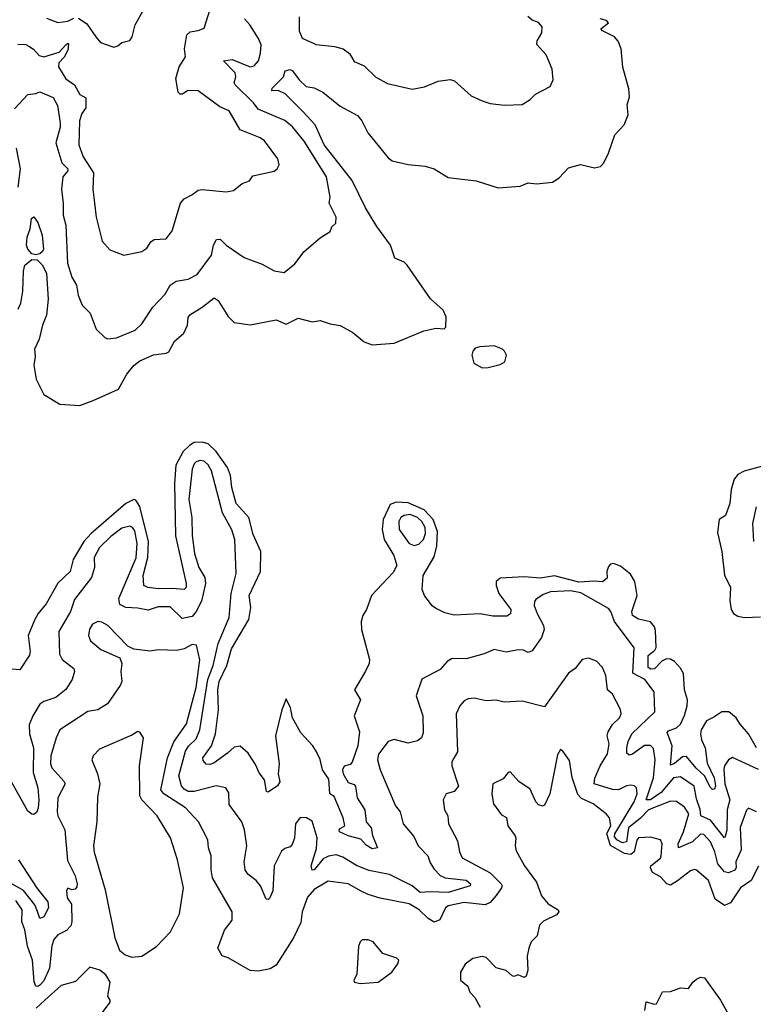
# Model space of a CAD drawing. Extents: x 1245515 to 1420776, y 606314 to 671314.
# Tile 379 of 385: x 1405564 to 1409229, y 650784 to 655700. Entities that reach past the tile are written whole.
import ezdxf

# ---------------------------------------------------------------- set-up
doc = ezdxf.new("R2010")
doc.units = 0

msp = doc.modelspace()

# ---------------------------------------------------------------- linework, layer by layer
at = {"layer": '0CON10XD'}
for points in [[(1405555, 655578.2), (1405595, 655576.6), (1405608.9, 655568.9), (1405633, 655553), (1405661.4, 655521.4), (1405685, 655514.6), (1405761.5, 655538.5), (1405795, 655575.3), (1405805, 655582.7), (1405808.2, 655578.2), (1405805, 655548.5), (1405786.8, 655513.2), (1405759.8, 655485), (1405757.9, 655465), (1405795, 655404.6), (1405837.5, 655375), (1405865, 655327.5), (1405895, 655310), (1405895, 655260), (1405875, 655232.5), (1405863.1, 655195), (1405859.7, 655075), (1405880.8, 655015), (1405933.4, 654935), (1405929.5, 654855), (1405945.7, 654715), (1405975.7, 654595), (1406015, 654550.8), (1406085, 654524), (1406175, 654543.1), (1406199.8, 654560.2), (1406218.9, 654591.1), (1406235, 654602.5), (1406295, 654605.8), (1406325, 654646.7), (1406366.7, 654785), (1406385, 654805.6), (1406424.6, 654825.4), (1406455, 654848.9), (1406475, 654852.5), (1406595, 654841.4), (1406632.3, 654847.7), (1406675, 654883.3), (1406712.5, 654895), (1406729.3, 654920.7), (1406835, 654943.3), (1406850, 654955), (1406860, 654975), (1406853.3, 655005), (1406787.1, 655095), (1406765, 655111.1), (1406665, 655150.8), (1406610, 655245), (1406564.6, 655264.6), (1406455, 655345.8), (1406405, 655346.4), (1406375, 655328.8), (1406365, 655329.1), (1406355, 655339.2), (1406343.8, 655406.2), (1406360, 655465), (1406391.8, 655515), (1406387.3, 655555), (1406398.5, 655625), (1406415, 655639.1), (1406455, 655645.7), (1406485, 655658.8), (1406516.3, 655753.7)], [(1405857.8, 655707.8), (1405899.8, 655679.8), (1405944.4, 655614.4), (1405967.3, 655587.3), (1406035, 655563.8), (1406055, 655570), (1406075, 655586.2), (1406115, 655596.7), (1406125.7, 655614.3), (1406141.2, 655675), (1406186.2, 655755)], [(1405537.5, 655255), (1405605, 655327.1), (1405645, 655331.5), (1405665, 655340), (1405731.4, 655311.4), (1405752.7, 655272.7), (1405766.5, 655185), (1405766.2, 655163.8), (1405744.7, 655085), (1405775.3, 654985), (1405804.6, 654955), (1405804.6, 654945), (1405779.7, 654915), (1405772.5, 654855), (1405782, 654782), (1405781.4, 654725), (1405794.1, 654675), (1405803.1, 654485), (1405824.5, 654415), (1405847.9, 654375), (1405856.9, 654325), (1405875.6, 654275), (1405915.5, 654235.5), (1405946, 654155), (1405991.2, 654111.2), (1406005, 654106.2), (1406048.3, 654111.7), (1406140.5, 654149.5), (1406175, 654181.2), (1406229.2, 654265), (1406290.3, 654329.7), (1406315, 654375.6), (1406345.4, 654394.6), (1406405, 654404.1), (1406451.2, 654428.8), (1406522.5, 654525), (1406532.7, 654575), (1406547.1, 654602.9), (1406565, 654604.2), (1406595, 654574.3), (1406685, 654512.9), (1406775, 654480), (1406835, 654446.7), (1406885, 654438.8), (1406938.3, 654481.7), (1406985, 654542.5), (1407065, 654610.8), (1407115, 654643.3), (1407124.2, 654665.8), (1407143.8, 654685), (1407145.8, 654714.2), (1407110, 654785), (1407115.8, 654815), (1407096.2, 654915), (1406985, 655093.2), (1406926.5, 655165), (1406887.9, 655197.9), (1406755, 655253.9), (1406731.6, 655285), (1406640.4, 655375), (1406635.9, 655385), (1406643.1, 655415), (1406640.3, 655435), (1406582, 655495), (1406625, 655501.8), (1406715, 655465.5), (1406735, 655469.4), (1406756.4, 655495), (1406766.9, 655533.1), (1406770.4, 655575), (1406756.8, 655606.8), (1406713.8, 655675), (1406687.5, 655705)], [(1405555.8, 654255), (1405568.9, 654285), (1405580.3, 654345), (1405583.7, 654445), (1405590.4, 654475), (1405625, 654503.3), (1405651.1, 654501.1), (1405676.7, 654476.7), (1405697.5, 654435), (1405706.2, 654305), (1405697.3, 654225), (1405677.7, 654175), (1405661.3, 654105), (1405638.2, 654055), (1405640.7, 654019.3), (1405634.4, 653975), (1405647.1, 653905), (1405685, 653828.8), (1405765, 653780.8), (1405865, 653774.7), (1405930.4, 653799.6), (1406057.5, 653855), (1406099.8, 653930.2), (1406135, 653973.9), (1406163.6, 653996.4), (1406232.9, 654027.1), (1406295.5, 654034.5), (1406308.5, 654041.5), (1406338.2, 654095), (1406384.7, 654135.3), (1406402.1, 654175), (1406406.2, 654213.8), (1406413.3, 654226.7), (1406475.3, 654264.7), (1406535, 654311.1), (1406555, 654298.6), (1406605, 654219.2), (1406635, 654188.6), (1406715, 654177.1), (1406845, 654201.1), (1406895, 654180.5), (1406955, 654210.4), (1407025, 654191.4), (1407065, 654198.8), (1407115, 654182), (1407165, 654174.2), (1407228.6, 654138.6), (1407267.4, 654107.4), (1407285, 654092), (1407325, 654076.2), (1407435, 654086), (1407583, 654147), (1407645, 654160), (1407685, 654157.5), (1407692.5, 654165), (1407693.8, 654216.2), (1407680.3, 654250.3), (1407616.1, 654306.1), (1407500, 654475), (1407485, 654489), (1407438.9, 654508.9), (1407415.9, 654575), (1407347.7, 654667.7), (1407291.3, 654761.3), (1407225, 654897.3), (1407085.3, 655075), (1407039.4, 655175), (1406980.5, 655240.5), (1406890.4, 655330.4), (1406855, 655347.5), (1406823.1, 655345), (1406825, 655358.6), (1406881.2, 655415), (1406890.9, 655445), (1406915, 655451.8), (1406927.7, 655445), (1406960.4, 655400.4), (1406995, 655366.9), (1407035, 655359.5), (1407079.2, 655339.2), (1407165, 655268.2), (1407251.5, 655221.5), (1407273.5, 655195), (1407302.5, 655135), (1407405, 655010), (1407425, 654996), (1407505, 654977.5), (1407589.1, 654969.1), (1407635, 654955.8), (1407705, 654912), (1407845, 654896.2), (1407955, 654861.2), (1408065, 654870), (1408104.3, 654885.7), (1408145, 654880.8), (1408225, 654890), (1408259.4, 654910.6), (1408305, 654960), (1408365, 654976.7), (1408435, 654960), (1408465, 654968), (1408482.5, 654985), (1408506.2, 655033.8), (1408536.7, 655125), (1408584, 655175), (1408604, 655225), (1408599.2, 655275), (1408610, 655315), (1408606.9, 655355), (1408577, 655463), (1408569.5, 655555), (1408553.1, 655593.1), (1408535.7, 655615), (1408475.7, 655645), (1408467.5, 655655), (1408505.5, 655685), (1408495, 655697.1), (1408463.8, 655705)], [(1405698.3, 655708.3), (1405755, 655687.1), (1405805, 655693.2), (1405835, 655708.8)], [(1406960.5, 655715), (1406959.7, 655645), (1406975, 655608), (1407045, 655576), (1407137.3, 655567.3), (1407180, 655555), (1407211.2, 655531.2), (1407235, 655492), (1407285, 655470), (1407343.2, 655413.2), (1407401.7, 655381.7), (1407524.1, 655354.1), (1407585.6, 655364.4), (1407655, 655393.1), (1407715, 655402), (1407735.8, 655395.8), (1407819.5, 655319.5), (1407875, 655296), (1407915, 655282), (1407986.1, 655273.9), (1408075, 655276.2), (1408115, 655301.2), (1408141.3, 655328.7), (1408213.9, 655366.1), (1408229.5, 655400.5), (1408224.1, 655454.1), (1408194.2, 655525), (1408147, 655577), (1408149.6, 655595), (1408172.2, 655635), (1408173.8, 655665), (1408155.8, 655685.8), (1408125, 655698), (1408103.3, 655716.7)], [(1405556.2, 654865), (1405567.7, 654955), (1405548.4, 655058.4)], [(1405645, 654525.8), (1405625, 654531.4), (1405604.5, 654555), (1405597.9, 654575), (1405601.3, 654615), (1405615.7, 654655.7), (1405623, 654707), (1405635, 654716.7), (1405655, 654687.5), (1405675.5, 654625), (1405682.2, 654555), (1405677.8, 654542.2), (1405665, 654532), (1405645, 654525.8)], [(1407875, 653962.5), (1407905, 653964.2), (1407965, 653978.8), (1407987.6, 653992.4), (1407995.8, 654025), (1407986.7, 654045), (1407975.7, 654055.7), (1407935, 654072), (1407862.3, 654067.7), (1407839.3, 654060.7), (1407827.5, 654045), (1407823.3, 654025), (1407833.3, 653985), (1407875, 653962.5)], [(1409245.7, 652065), (1409205.1, 652135.1), (1409162.8, 652182.8), (1409143.9, 652215), (1409107.1, 652245), (1409071.5, 652245), (1409031.7, 652218.3), (1408995, 652199.4), (1408968.9, 652155), (1408964.8, 652135), (1408970.5, 652105), (1408989.2, 652065), (1408998.2, 651988.2), (1409033.6, 651915), (1409039.5, 651875), (1409035, 651858.8), (1409025, 651857.1), (1409015, 651866.1), (1408985.5, 651925.5), (1408943.6, 651963.6), (1408895, 652020.6), (1408875, 652019.6), (1408835, 651986.9), (1408815, 651978.8), (1408823.1, 652075), (1408799.1, 652140.9), (1408805, 652148.9), (1408845, 652164.5), (1408865, 652182.5), (1408885.8, 652225.8), (1408898.4, 652275), (1408899.5, 652305), (1408884.7, 652354.7), (1408880, 652435), (1408865, 652462.4), (1408834.8, 652495), (1408815, 652507.3), (1408795, 652509.7), (1408772.6, 652497.4), (1408735, 652458.7), (1408716.7, 652456.7), (1408703.8, 652465), (1408704.4, 652525), (1408737.5, 652552.5), (1408744.1, 652565), (1408739.7, 652649.7), (1408735, 652668.9), (1408715, 652692.9), (1408655, 652707.5), (1408625.9, 652725), (1408622.2, 652745), (1408649.1, 652825), (1408637.8, 652895), (1408615, 652932.3), (1408565, 652971.5), (1408530, 652985), (1408515, 652981.4), (1408505, 652970.8), (1408496.9, 652945), (1408498.9, 652911.1), (1408475, 652892.9), (1408435, 652897), (1408357.5, 652892.5), (1408235, 652924), (1408165, 652912.1), (1408085, 652918.4), (1407965, 652912.5), (1407944.6, 652895.4), (1407943.5, 652875), (1407956.9, 652835), (1408016.8, 652755), (1408016.2, 652733.8), (1407997.9, 652722.1), (1407927.4, 652722.6), (1407865, 652733.1), (1407735, 652726.2), (1407687.9, 652737.9), (1407641.2, 652761.2), (1407624, 652774), (1407586, 652825), (1407574.1, 652855.9), (1407579.2, 652925), (1407635, 653018.9), (1407647.4, 653072.6), (1407651.8, 653145), (1407629.9, 653205), (1407585, 653253.5), (1407505, 653287.4), (1407445, 653291.4), (1407415, 653279), (1407379, 653205), (1407374, 653155), (1407385.2, 653105.2), (1407433.9, 653025), (1407448.9, 652975), (1407430.2, 652939.8), (1407321.4, 652825), (1407296, 652755), (1407278.6, 652725), (1407270.6, 652695), (1407271.5, 652655), (1407311.8, 652505), (1407309.6, 652485), (1407291.9, 652448.1), (1407236.7, 652355), (1407266.7, 652305), (1407235.4, 652225), (1407262, 652145), (1407252.5, 652075), (1407225, 651992.9), (1407215, 651980.5), (1407185, 651973.1), (1407176.2, 651955), (1407180.5, 651935), (1407205, 651891.2), (1407235, 651881.1), (1407241.7, 651871.7), (1407249.5, 651815), (1407287.5, 651755), (1407295.5, 651695), (1407319.1, 651665), (1407326, 651626), (1407350.8, 651565), (1407325, 651560.7), (1407295, 651579.2), (1407268.4, 651608.4), (1407204.4, 651625), (1407162.2, 651645), (1407159.5, 651655), (1407165, 651661.9), (1407187.5, 651675), (1407179.2, 651715), (1407135, 651820.8), (1407114.2, 651834.2), (1407108, 651908), (1407077.5, 651955), (1407065, 652005.7), (1407047.3, 652045), (1407027.9, 652075), (1406969.3, 652139.3), (1406927.5, 652215), (1406917.1, 652265), (1406895, 652310), (1406872.9, 652255), (1406841.8, 652125), (1406860, 651985), (1406854.5, 651935.5), (1406862.8, 651895), (1406851.2, 651875), (1406805, 651842.5), (1406796.2, 651846.2), (1406787.7, 651905), (1406760.4, 651940.4), (1406742, 651982), (1406705, 652038), (1406665, 652073.3), (1406635, 652067.5), (1406602.9, 652037.1), (1406535, 651989.2), (1406515, 651981.1), (1406495, 651983.8), (1406480.9, 652000.9), (1406479.4, 652015), (1406521.4, 652075), (1406541.6, 652135), (1406558, 652255), (1406554.2, 652355), (1406559.8, 652395), (1406598.6, 652475), (1406621.5, 652558.5), (1406708.4, 652705), (1406718.4, 652765), (1406710, 652825), (1406766.7, 652945), (1406768.2, 653045), (1406730.1, 653130.1), (1406708, 653215), (1406644.8, 653285), (1406624.4, 653365), (1406617.5, 653425), (1406602.2, 653465), (1406545, 653544.8), (1406505, 653582.4), (1406475, 653591.3), (1406435, 653588.4), (1406411.7, 653575), (1406380.6, 653545), (1406344.3, 653475.7), (1406336.6, 653385), (1406342.9, 653122.9), (1406395.9, 652885), (1406395.3, 652864.7), (1406386, 652855), (1406325, 652860.8), (1406258.1, 652858.1), (1406204.7, 652864.7), (1406184.4, 652875), (1406181.6, 652925), (1406203.9, 653015), (1406207.1, 653095), (1406165, 653270), (1406145, 653301.6), (1406135, 653305.3), (1406095, 653284.3), (1405921.9, 653135), (1405884, 653095), (1405831.6, 653005), (1405816.8, 652945), (1405755, 652886.5), (1405697, 652783), (1405656.4, 652735), (1405640, 652705), (1405607.1, 652625), (1405617.1, 652545), (1405613.5, 652526.5), (1405565.5, 652454.5), (1405522.5, 652457.5)], [(1409255, 651956.8), (1409125, 652015.6), (1409105, 652004.2), (1409085.5, 651975), (1409082.5, 651957.5), (1409086.5, 651885), (1409112.1, 651805), (1409098.1, 651755), (1409097.3, 651652.7), (1409088.9, 651621.1), (1409085, 651615.8), (1409015, 651703.2), (1408967.6, 651725), (1408963, 651757), (1408945, 651809.4), (1408933.5, 651873.5), (1408865, 651920.5), (1408830.3, 651915), (1408768.3, 651841.7), (1408715, 651804.2), (1408694.1, 651804.1), (1408731, 651915), (1408738.4, 652005), (1408730.6, 652060.6), (1408715.7, 652075.7), (1408685, 652076.7), (1408625, 652032.1), (1408608.3, 652028.3), (1408597.7, 652037.7), (1408596.4, 652065), (1408603.3, 652096.7), (1408622.5, 652135), (1408736.2, 652245), (1408733.5, 652343.5), (1408686.7, 652405), (1408626.8, 652436.8), (1408633.6, 652563.6), (1408534.8, 652694.8), (1408516.9, 652745), (1408505, 652760.5), (1408367.8, 652837.8), (1408315, 652849), (1408215, 652843.3), (1408179.5, 652830.5), (1408142.9, 652805), (1408135.7, 652795), (1408134.6, 652775.4), (1408148.5, 652735), (1408181.5, 652675), (1408183.5, 652655), (1408171.1, 652615), (1408125, 652549.4), (1408105, 652541.4), (1408081.7, 652551.7), (1408055, 652554.5), (1407995, 652542.8), (1407935, 652555.4), (1407885, 652534), (1407795, 652509.3), (1407725, 652510.5), (1407699.2, 652495), (1407663.8, 652455), (1407572.3, 652407.7), (1407544.3, 652325), (1407578.5, 652225), (1407580.3, 652139.7), (1407570.8, 652115), (1407550.9, 652099.1), (1407505, 652087.5), (1407435, 652105.6), (1407405, 652096.2), (1407357.1, 652032.9), (1407351.4, 652005), (1407364.4, 651955), (1407442.2, 651775), (1407465.5, 651745), (1407480, 651685), (1407532.5, 651622.5), (1407554.3, 651575), (1407603.4, 651525), (1407615, 651491.1), (1407635, 651459.1), (1407665, 651427.1), (1407690, 651415), (1407795, 651404.4), (1407816.9, 651385), (1407814.7, 651375.3), (1407705, 651342.2), (1407613.9, 651346.1), (1407565, 651341.5), (1407525, 651375.7), (1407412.2, 651432.2), (1407308.8, 651451.2), (1407246.5, 651476.5), (1407178.1, 651518.1), (1407145, 651530), (1407106.9, 651523.1), (1407080.1, 651509.9), (1407035, 651455.4), (1407025, 651453.1), (1407020.6, 651475), (1407047.3, 651562.7), (1407050.7, 651615), (1407025, 651698.8), (1406997.5, 651715), (1406965, 651717.1), (1406941.6, 651685), (1406937.3, 651615), (1406925, 651581.2), (1406915, 651570), (1406888.3, 651561.7), (1406871.5, 651548.5), (1406835.5, 651475), (1406829.1, 651350.9), (1406814.1, 651315.9), (1406805, 651306.7), (1406795, 651308.8), (1406767.2, 651375), (1406745, 651402.3), (1406703.4, 651433.4), (1406690.4, 651455), (1406686, 651495), (1406698.9, 651575), (1406687.1, 651655), (1406673.1, 651695), (1406611.3, 651781.3), (1406609.2, 651839.2), (1406594, 651864), (1406545, 651875.4), (1406435, 651846.7), (1406405, 651846.2), (1406385, 651858), (1406371.9, 651875), (1406359.4, 651925), (1406391.9, 652048.1), (1406407.2, 652072.8), (1406445, 652109.2), (1406464.4, 652155), (1406503.9, 652405), (1406530.3, 652475), (1406554.9, 652585.1), (1406610, 652715), (1406621, 652835), (1406644.7, 652935), (1406638.3, 653105), (1406623.3, 653153.3), (1406577.3, 653237.3), (1406522.2, 653447.8), (1406505, 653477.1), (1406485, 653495.4), (1406465, 653499.6), (1406445, 653492.7), (1406435, 653483.3), (1406425, 653456.2), (1406409.3, 653305), (1406424.3, 653215), (1406425.2, 653125), (1406437, 653035), (1406458.4, 652965), (1406488.1, 652915), (1406493, 652885), (1406472.3, 652797.7), (1406445, 652744.7), (1406425, 652720), (1406375, 652711), (1406315, 652767.9), (1406255, 652768.6), (1406205, 652751.4), (1406155, 652761.8), (1406094.5, 652764.5), (1406065, 652780.5), (1406060.1, 652810.1), (1406145.9, 653014.1), (1406150.8, 653085), (1406138.9, 653148.9), (1406128, 653165), (1406115, 653171.6), (1406075, 653160.9), (1406019.8, 653120.2), (1405962.3, 653065), (1405936.3, 653015), (1405937.3, 652965), (1405922.6, 652915), (1405837.7, 652805), (1405817.5, 652745), (1405760, 652645), (1405762.2, 652532.2), (1405775.6, 652505.6), (1405835, 652460), (1405837.3, 652445), (1405826.4, 652405), (1405795, 652355.6), (1405745, 652316.5), (1405684.1, 652295.9), (1405665, 652283.1), (1405629.1, 652225), (1405611.4, 652178.6), (1405612.4, 652135), (1405632.3, 652065), (1405631.2, 651941.2), (1405654.6, 651865), (1405660, 651805), (1405656.6, 651763.4), (1405648.2, 651741.8), (1405635, 651732), (1405625, 651732.5), (1405605, 651748), (1405515, 651909.4)], [(1409275, 653470.9), (1409183.3, 653446.7), (1409151.4, 653428.6), (1409133.5, 653406.5), (1409117.5, 653355), (1409112.1, 653285), (1409090.8, 653225), (1409058.8, 653205), (1409050.4, 653139.6), (1409071.8, 653045), (1409085, 652926.7), (1409115.4, 652865), (1409112, 652798), (1409118.5, 652755), (1409129.4, 652735), (1409152.3, 652722.3), (1409185.3, 652715.3), (1409265, 652718.8)], [(1407535, 653074.1), (1407557.7, 653082.3), (1407580.9, 653105), (1407591.9, 653135), (1407589.1, 653165), (1407573.4, 653195), (1407552, 653215), (1407515, 653229.2), (1407484.5, 653225.5), (1407468, 653215), (1407457.8, 653195), (1407459.7, 653155), (1407509.6, 653085), (1407535, 653074.1)], [(1409242.4, 653267.6), (1409225.3, 653185), (1409229.2, 653095)], [(1409245.4, 651745.4), (1409205, 651762.5), (1409195, 651753.8), (1409163, 651667), (1409168.4, 651555), (1409141.4, 651495), (1409143.2, 651465), (1409136.1, 651453.9), (1409105, 651440), (1409084.2, 651445), (1409051.3, 651485), (1409035.9, 651545.9), (1409015, 651594.5), (1408981.8, 651631.8), (1408965, 651634), (1408925.1, 651594.9), (1408854.7, 651564.7), (1408853.5, 651585), (1408880.4, 651645), (1408906.4, 651735), (1408885, 651769.1), (1408845, 651796.9), (1408815, 651798.2), (1408705, 651754.8), (1408666.2, 651713.7), (1408604.7, 651665.3), (1408594.8, 651595.2), (1408575, 651590.9), (1408547, 651605), (1408535, 651621.5), (1408536.5, 651635), (1408633, 651795), (1408649.1, 651835), (1408645.4, 651865), (1408635, 651875.5), (1408617.7, 651877.7), (1408595, 651874.1), (1408555, 651855.3), (1408525, 651856.4), (1408434.7, 651884.7), (1408437, 651913), (1408463.5, 651975), (1408501.1, 652035), (1408508.6, 652085), (1408498.9, 652125), (1408503.2, 652145), (1408525, 652181.8), (1408560.4, 652215), (1408569.5, 652235), (1408565.3, 652255.3), (1408525, 652332), (1408501.1, 652355), (1408491.8, 652425), (1408475, 652466), (1408445, 652498), (1408405, 652512), (1408374.4, 652505.6), (1408338.5, 652461.5), (1408305, 652438), (1408185, 652270), (1408075, 652298.1), (1407985, 652292), (1407945, 652302), (1407895, 652298.8), (1407835, 652313.1), (1407805, 652309.2), (1407785, 652298.9), (1407762.8, 652275), (1407744.3, 652235), (1407751.4, 652045), (1407733, 652013), (1407722.7, 651995), (1407722.8, 651975), (1407756.5, 651873.5), (1407735, 651846), (1407694.4, 651835.6), (1407679.2, 651805), (1407685.7, 651755), (1407702.9, 651725), (1407705.6, 651685), (1407750.8, 651600.8), (1407760.8, 651545), (1407774.5, 651515), (1407915, 651439.7), (1407968.6, 651385), (1407974.3, 651375), (1407970.6, 651365), (1407945, 651327.5), (1407915, 651291.5), (1407890.2, 651279.8), (1407785, 651292), (1407704.7, 651275.3), (1407691.9, 651265), (1407663.1, 651205), (1407635, 651194.6), (1407605, 651212.7), (1407560.4, 651255), (1407510, 651285), (1407365, 651314.4), (1407305, 651331.5), (1407269.6, 651349.6), (1407205, 651386.2), (1407105, 651399.2), (1407035, 651357.7), (1407001.6, 651318.4), (1406974.5, 651245), (1406968.1, 651191.9), (1406931.5, 651115), (1406845, 650979.4), (1406815, 650960.4), (1406755, 650949.2), (1406715, 650952.5), (1406605, 651016.2), (1406575, 651026.2), (1406554.3, 651065), (1406586.6, 651153.4), (1406625, 651203.3), (1406625.5, 651245), (1406527.5, 651415), (1406520.6, 651455), (1406520, 651525), (1406507.5, 651565), (1406504.4, 651605), (1406457.5, 651695), (1406391.5, 651765), (1406283.8, 651835), (1406268.4, 651855), (1406302.4, 652015), (1406334.8, 652095.2), (1406397, 652185), (1406445.1, 652365), (1406463.3, 652503.3), (1406446.9, 652576.9), (1406425, 652580), (1406385, 652559.4), (1406349.3, 652550.7), (1406255, 652553.5), (1406215, 652547.5), (1406135, 652557.1), (1406105, 652572.5), (1406004.4, 652675), (1405975, 652692.5), (1405955, 652696), (1405927.6, 652682.4), (1405912.4, 652657.6), (1405908.2, 652625), (1405918.2, 652598.2), (1405970, 652555), (1406065, 652513.8), (1406074.3, 652485), (1406068.6, 652445), (1406074.1, 652395.9), (1406065.8, 652375), (1406002.5, 652285), (1405955, 652254), (1405905, 652246.2), (1405764.4, 652155), (1405745.4, 652115), (1405719.7, 652025), (1405718.2, 651985), (1405725.4, 651965), (1405785, 651898.5), (1405790.4, 651885), (1405754.7, 651815), (1405751.4, 651745), (1405755.3, 651725.3), (1405790, 651655), (1405802.5, 651502.5), (1405841.1, 651425), (1405851.2, 651385), (1405849.8, 651370.2), (1405841.1, 651358.9), (1405825, 651355.7), (1405805, 651363.8), (1405797.1, 651352.9), (1405801.2, 651315), (1405823.3, 651283.2), (1405823.9, 651196.1), (1405819.1, 651175), (1405798.1, 651151.9), (1405755, 651130.8), (1405735, 651107.5), (1405724.8, 651075.2), (1405712.6, 650965), (1405685, 650901.1), (1405665, 650878.9), (1405655, 650872.2), (1405645, 650874), (1405636.3, 650896.3), (1405628.3, 651005), (1405602.3, 651075), (1405589.3, 651155), (1405574.1, 651195), (1405576.1, 651255), (1405545, 651302.5)], [(1406125, 651019.2), (1406175, 651024.3), (1406247.8, 651072.2), (1406318.1, 651145), (1406363.1, 651235), (1406382, 651365), (1406351.8, 651505), (1406317.1, 651615), (1406250, 651725), (1406174.7, 651804.8), (1406164.6, 651825), (1406162.2, 651975), (1406183.3, 652115), (1406165, 652142.5), (1406155, 652146.2), (1406125, 652128), (1405962.1, 652057.9), (1405931.2, 652025), (1405924.2, 652005), (1405953.1, 651935), (1405964.3, 651885), (1405952.5, 651817.5), (1405949.2, 651695), (1405933.5, 651575), (1405935.6, 651544.4), (1405990.8, 651355), (1406040, 651115), (1406062.5, 651055), (1406091.3, 651031.3), (1406125, 651019.2)], [(1409255, 651474), (1409217.7, 651402.3), (1409164.6, 651365), (1409115, 651290.4), (1409085, 651277.1), (1409038.4, 651308.4), (1409005, 651402.5), (1408945, 651453.1), (1408935, 651456.9), (1408915, 651451.1), (1408850.3, 651399.7), (1408815, 651379.3), (1408796.7, 651385), (1408765, 651420.6), (1408725, 651441.9), (1408714.6, 651464.7), (1408716.4, 651475), (1408765, 651513.6), (1408769.2, 651525), (1408774.4, 651584.4), (1408765, 651605.8), (1408715, 651618.1), (1408655, 651615.7), (1408646.8, 651603.2), (1408634.5, 651545.5), (1408617.8, 651532.2), (1408585, 651537.4), (1408515, 651577.3), (1408497.5, 651635), (1408517.3, 651677.3), (1408511.1, 651715), (1408494.6, 651734.6), (1408428.9, 651785), (1408371.3, 651811.3), (1408351.7, 651831.7), (1408324.3, 651915.7), (1408310.8, 652000.8), (1408278, 652048), (1408265, 652056.9), (1408250.2, 652029.8), (1408212.8, 651835), (1408185, 651778.5), (1408175, 651773.5), (1408155, 651779.4), (1408142.1, 651795), (1408115, 651858.2), (1408057, 651897), (1408015, 651944.4), (1408005, 651942.2), (1407979.8, 651910.2), (1407927.2, 651885), (1407922.4, 651832.4), (1407930.6, 651785), (1407970.5, 651730.5), (1407996.1, 651716.1), (1408002.5, 651675), (1408040, 651625), (1408042.7, 651612.7), (1408040, 651575), (1408045, 651550), (1408085.6, 651475), (1408145, 651394.2), (1408170, 651325), (1408204.3, 651285), (1408254.2, 651255), (1408257.8, 651245), (1408245, 651230.9), (1408180.8, 651199.2), (1408160.7, 651179.3), (1408149.1, 651125), (1408120, 651095), (1408108.1, 651065), (1408100, 651025), (1408102.9, 650955), (1408095, 650924), (1408085, 650918), (1408055, 650930.8), (1408035, 650922), (1408025, 650926), (1407995, 650952.9), (1407945, 650965.7), (1407895, 651016.9), (1407875, 651022.9), (1407827, 651013), (1407788.8, 650985), (1407765.9, 650944.1), (1407766.7, 650905), (1407802.5, 650875), (1407813.3, 650845), (1407838.3, 650818.3), (1407865, 650768.8)], [(1405557.4, 651505), (1405652.1, 651362.1), (1405705.3, 651295), (1405707.5, 651265), (1405685, 651220.5), (1405665, 651212.2), (1405653.1, 651246.9), (1405639.9, 651279.9), (1405582.2, 651352.2), (1405405, 651453.2)], [(1407265, 650888.5), (1407355, 650894.5), (1407423.3, 650945), (1407453.6, 650986.4), (1407457.5, 651005), (1407447.5, 651015), (1407377.8, 651037.8), (1407330, 651095), (1407305, 651105.7), (1407275, 651106), (1407264.4, 651095), (1407256.9, 651073.1), (1407247.9, 650935), (1407232.5, 650902.5), (1407236.2, 650895), (1407265, 650888.5)], [(1405973.1, 650736.9), (1406016.2, 650795), (1406016.7, 650805), (1406003.8, 650825), (1406015.8, 650895), (1405995, 650931.2), (1405965, 650953.8), (1405915, 650968.8), (1405842.6, 650897.4), (1405771.5, 650878.5), (1405689.5, 650805), (1405646.5, 650765)], [(1408687.7, 650752.3), (1408694, 650796), (1408735, 650784), (1408745, 650786.7), (1408775, 650846), (1408815, 650847.1), (1408865, 650865.7), (1408905, 650863.3), (1408926.2, 650895), (1408945, 650910), (1408965, 650918.8), (1408985, 650916), (1409064.4, 650805), (1409105, 650733.8)]]:
    msp.add_lwpolyline(points, dxfattribs=at)

doc.saveas('drawing.dxf')
